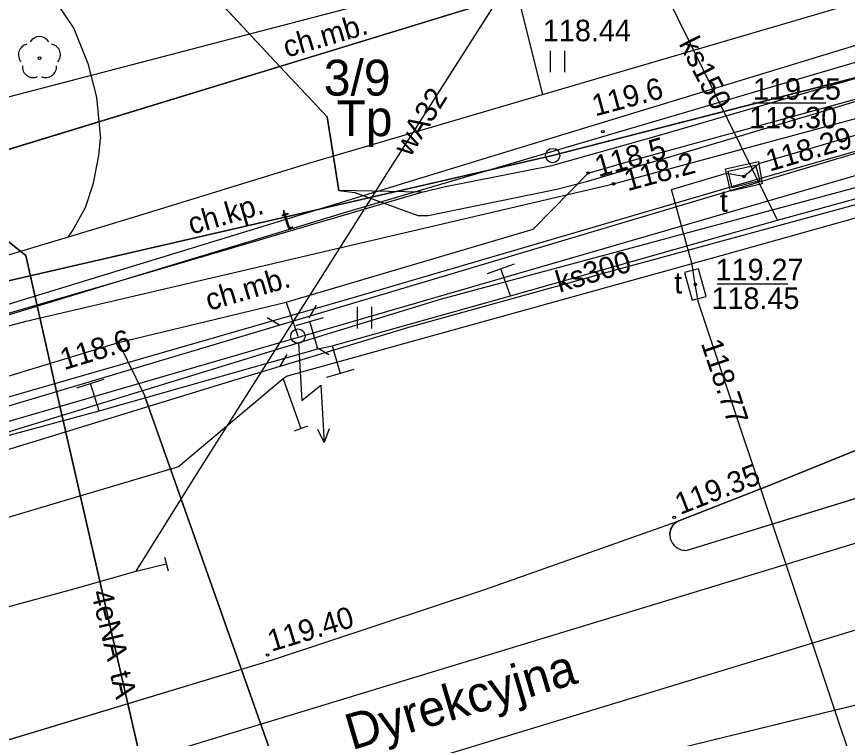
# Model space of a CAD drawing. Extents: x 6432121 to 6432331, y 5662538 to 5662686.
# Drawn here: x 6432164.71 to 6432193.67, y 5662644.43 to 5662669.6 of the extents above; entities that cross this region are included whole.
import ezdxf

# ---------------------------------------------------------------- set-up
doc = ezdxf.new("R2010")
doc.units = 0
for name, color, linetype in [('Warstwa 1', 7, 'Continuous'), ('Warstwa 10', 7, 'Continuous'), ('Warstwa 11', 7, 'Continuous'), ('Warstwa 12', 7, 'Continuous'), ('Warstwa 13', 7, 'Continuous'), ('Warstwa 14', 7, 'Continuous'), ('Warstwa 15', 7, 'Continuous'), ('Warstwa 19', 7, 'Continuous'), ('Warstwa 2', 7, 'Continuous'), ('Warstwa 20', 7, 'Continuous'), ('Warstwa 25', 7, 'Continuous'), ('Warstwa 37', 7, 'Continuous'), ('Warstwa 4', 7, 'Continuous'), ('Warstwa 40', 7, 'Continuous'), ('Warstwa 5', 7, 'Continuous'), ('Warstwa 6', 7, 'Continuous'), ('Warstwa 8', 7, 'Continuous'), ('Warstwa 9', 7, 'Continuous')]:
    doc.layers.add(name, color=color, linetype=linetype)

msp = doc.modelspace()

# ---------------------------------------------------------------- linework, layer by layer
at = {"layer": 'Warstwa 1'}
for p, q in [((6432136.78, 5662656.51), (6432207.04, 5662678.03)), ((6432136.78, 5662656.51), (6432207.04, 5662678.03)), ((6432183.398, 5662664.76), (6432232.544, 5662677.413)), ((6432183.398, 5662664.76), (6432232.544, 5662677.413)), ((6432164.325, 5662660.371), (6432183.398, 5662664.76)), ((6432164.325, 5662660.371), (6432183.398, 5662664.76))]:
    msp.add_line(p, q, dxfattribs=at)
at = {"layer": 'Warstwa 10'}
for points in [[(6432178.835, 5662663.483), (6432175.942, 5662663.535), (6432175.535, 5662666.115), (6432173.894, 5662667.86), (6432171.424, 5662670.517), (6432168.955, 5662673.173), (6432167.819, 5662674.322), (6432163.861, 5662678.574), (6432161.552, 5662681.053)], [(6432178.835, 5662663.483), (6432179.667, 5662663.685), (6432183.376, 5662664.411), (6432187.121, 5662665.475), (6432194.656, 5662667.652), (6432202.136, 5662669.801), (6432216.655, 5662673.667), (6432220.668, 5662674.754), (6432223.415, 5662675.469), (6432239.794, 5662679.846), (6432240.486, 5662681.053)], [(6432125.976, 5662657.54), (6432137.66, 5662651.5), (6432142.32, 5662652.91), (6432165.05, 5662658.98), (6432185.52, 5662663.77), (6432211.24, 5662670.73), (6432230.88, 5662676.21), (6432235.66, 5662674.65)], [(6432131.308, 5662649.588), (6432139.85, 5662652.075), (6432150.053, 5662655.09), (6432168.31, 5662660.386), (6432178.835, 5662663.483)]]:
    msp.add_lwpolyline(points, dxfattribs=at)
msp.add_circle((6432183.398, 5662664.76), 0.25, dxfattribs=at)
at = {"layer": 'Warstwa 11'}
msp.add_lwpolyline([(6432189.42, 5662664.3), (6432190.58, 5662664.55), (6432190.7, 5662663.77), (6432189.6, 5662663.52)], close=True, dxfattribs=at)
msp.add_circle((6432165.509, 5662668.157), 0.05, dxfattribs=at)
for centre, start, end in [((6432165.509, 5662668.532), 30.1471, 149.8529), ((6432165.152, 5662668.273), 102.1471, 221.8529), ((6432165.866, 5662668.273), 318.1471, 77.8529), ((6432165.289, 5662667.854), 174.1471, 293.8529), ((6432165.729, 5662667.854), 246.1471, 5.8529)]:
    msp.add_arc(centre, 0.375, start, end, dxfattribs=at)
at = {"layer": 'Warstwa 12'}
for points in [[(6432210.47, 5662681.053), (6432205.055, 5662673.029), (6432204.2, 5662671.738), (6432181.234, 5662664.72), (6432157.763, 5662657.531), (6432142.635, 5662652.934), (6432138.113, 5662652.263), (6432131.596, 5662652.74), (6432125.976, 5662654.881)], [(6432252.82, 5662681.053), (6432221.047, 5662671.933), (6432138.764, 5662648.032), (6432132.495, 5662646.498), (6432126.708, 5662647.568), (6432125.976, 5662647.734)], [(6432236.687, 5662681.053), (6432236.179, 5662680.268), (6432235.997, 5662679.964), (6432233.762, 5662674.712), (6432226.676, 5662672.867), (6432218.17, 5662670.615), (6432210.443, 5662668.5), (6432204.363, 5662665.144), (6432201.056, 5662664.395), (6432197.485, 5662663.542), (6432196.233, 5662663.213), (6432189.469, 5662661.315), (6432178.042, 5662658.146), (6432174.146, 5662657.07), (6432174.002, 5662656.976), (6432170.36, 5662653.903), (6432162.21, 5662651.482), (6432158.665, 5662650.451), (6432153.815, 5662649.037)], [(6432161.551, 5662681.053), (6432167.819, 5662674.322), (6432168.955, 5662673.173), (6432173.894, 5662667.86), (6432175.535, 5662666.115), (6432175.942, 5662663.535), (6432176.507, 5662663.465), (6432178.7, 5662662.668), (6432179.059, 5662662.663), (6432183.548, 5662663.582), (6432184.625, 5662663.866), (6432192.37, 5662666.167), (6432200.892, 5662668.754), (6432210.964, 5662671.473), (6432222.171, 5662674.51), (6432232.177, 5662677.188), (6432233.223, 5662677.473), (6432238.797, 5662677.192), (6432240.154, 5662672.977), (6432241.644, 5662668.194), (6432242.191, 5662665.717), (6432243.645, 5662658.765)], [(6432248.82, 5662629.93), (6432248.54, 5662629.72), (6432247.48, 5662630.2), (6432247.186, 5662630.33), (6432247.012, 5662630.407), (6432246.73, 5662630.84), (6432246.374, 5662630.582), (6432219.55, 5662620.66), (6432213.49, 5662610.33), (6432213.18, 5662609.798), (6432212.84, 5662609.97), (6432201.94, 5662619.39), (6432188.48, 5662659.63), (6432188.372, 5662660.264), (6432188.26, 5662660.96), (6432187.54, 5662663.58), (6432189.456, 5662664.144), (6432190.073, 5662664.038), (6432190.591, 5662664.478), (6432199.77, 5662667.18), (6432202.78, 5662668.86), (6432236.07, 5662677.73), (6432238.751, 5662681.053)], [(6432126.82, 5662648.145), (6432127.178, 5662648.008), (6432131.097, 5662647.505), (6432133.122, 5662647.201), (6432135.028, 5662647.845), (6432148.121, 5662651.554), (6432159.913, 5662655.046), (6432176.332, 5662659.768), (6432190.085, 5662663.807), (6432202.171, 5662667.26), (6432216.316, 5662671.31), (6432225.518, 5662674.016), (6432231.508, 5662675.69), (6432243.068, 5662679.006)], [(6432129.02, 5662644.49), (6432128.8, 5662645.29), (6432133.76, 5662648.23), (6432151.52, 5662653.14), (6432168.26, 5662658.24), (6432174.11, 5662659.65), (6432182.72, 5662662.19), (6432184.64, 5662664.15), (6432186.13, 5662664.58), (6432196.49, 5662667.42), (6432210.64, 5662671.11), (6432218.98, 5662673.5), (6432219.48, 5662674.07), (6432230.96, 5662676.8), (6432232.45, 5662677.97)], [(6432191.24, 5662662.505), (6432187.764, 5662669.553), (6432185.483, 5662674.172)], [(6432168.881, 5662650.259), (6432171.042, 5662653.726), (6432174.453, 5662659.119), (6432177.758, 5662664.34), (6432182.508, 5662671.81), (6432183.638, 5662673.65)], [(6432183.557, 5662671.545), (6432183.032, 5662671.665), (6432164.195, 5662666.743), (6432152.012, 5662663.254), (6432148.033, 5662662.16), (6432146.555, 5662661.756), (6432145.118, 5662661.304), (6432143.977, 5662660.583), (6432141.306, 5662658.483), (6432136.493, 5662654.9), (6432135.237, 5662654.58)], [(6432125.976, 5662645.74), (6432131.623, 5662647.083), (6432138.492, 5662648.808), (6432146.028, 5662650.541), (6432153.864, 5662652.39), (6432160.763, 5662654.062), (6432162.516, 5662654.48), (6432167.591, 5662655.857), (6432175.21, 5662658.015), (6432175.71, 5662658.12), (6432181.929, 5662659.868), (6432191.24, 5662662.505), (6432195.372, 5662663.644), (6432202.44, 5662665.619), (6432204.153, 5662666.037), (6432209.479, 5662667.515)], [(6432174.2, 5662621.336), (6432172.215, 5662629.789), (6432170.198, 5662638.637), (6432167.998, 5662648.227), (6432166.026, 5662656.887), (6432165.031, 5662661.271), (6432163.647, 5662662.364), (6432151.934, 5662659.962), (6432148.12, 5662659.18), (6432145.67, 5662658.69), (6432137.503, 5662657.111), (6432126.885, 5662655.041), (6432125.976, 5662654.773)], [(6432151.934, 5662659.962), (6432163.647, 5662662.364), (6432165.031, 5662661.271), (6432166.026, 5662656.887), (6432167.998, 5662648.227), (6432170.198, 5662638.637), (6432172.215, 5662629.789), (6432174.2, 5662621.336), (6432174.764, 5662618.709), (6432176.004, 5662617.499), (6432181.388, 5662615.664), (6432187.493, 5662613.63), (6432194.563, 5662611.29), (6432209.024, 5662605.561), (6432218.668, 5662601.72), (6432230.17, 5662597.186), (6432236.4, 5662594.702), (6432238.551, 5662593.742), (6432242.89, 5662591.993), (6432244.915, 5662591.158), (6432249.823, 5662589.199), (6432255.518, 5662586.99), (6432264.175, 5662583.483)], [(6432174.11, 5662659.65), (6432174.52, 5662658.46)], [(6432168.26, 5662658.24), (6432169.17, 5662656.39), (6432177.96, 5662631.55), (6432178.61, 5662630.62), (6432179.12, 5662629.68), (6432178.74, 5662628.37)], [(6432174.002, 5662656.976), (6432174.624, 5662655.236)], [(6432129.02, 5662639.4), (6432133.974, 5662640.752), (6432144.983, 5662643.78), (6432154.924, 5662646.445), (6432166.756, 5662649.659), (6432168.881, 5662650.259)], [(6432168.881, 5662650.259), (6432169.929, 5662650.514)]]:
    msp.add_lwpolyline(points, dxfattribs=at)
at = {"layer": 'Warstwa 13'}
msp.add_circle((6432185.148, 5662665.593), 0.045, dxfattribs=at)
at = {"layer": 'Warstwa 14'}
for p, q in [((6432192.924, 5662666.587), (6432190.373, 5662666.587)), ((6432189.129, 5662660.284), (6432191.592, 5662660.284))]:
    msp.add_line(p, q, dxfattribs=at)
for centre in [(6432184.64, 5662664.15), (6432190.062, 5662664.032), (6432190.063, 5662664.033), (6432185.52, 5662663.77), (6432188.372, 5662660.264), (6432188.372, 5662660.264), (6432188.372, 5662660.264), (6432168.26, 5662658.24)]:
    msp.add_circle(centre, 0.045, dxfattribs=at)
at = {"layer": 'Warstwa 19'}
for p, q in [((6432181.126, 5662660.646), (6432182.07, 5662660.977)), ((6432181.929, 5662659.868), (6432181.598, 5662660.812)), ((6432174.449, 5662658.835), (6432175.409, 5662659.115)), ((6432175.21, 5662658.015), (6432174.929, 5662658.975)), ((6432175.71, 5662658.12), (6432175.994, 5662657.161)), ((6432176.473, 5662657.303), (6432175.515, 5662657.019)), ((6432166.811, 5662656.658), (6432167.764, 5662656.962)), ((6432167.591, 5662655.857), (6432167.287, 5662656.81))]:
    msp.add_line(p, q, dxfattribs=at)
at = {"layer": 'Warstwa 2'}
msp.add_lwpolyline([(6432204.57, 5662666.49), (6432179.48, 5662659.74), (6432149.1, 5662650.42)], dxfattribs=at)
msp.add_circle((6432174.52, 5662658.46), 0.25, dxfattribs=at)
at = {"layer": 'Warstwa 20'}
for p, q in [((6432174.859, 5662655.32), (6432174.389, 5662655.152)), ((6432169.867, 5662650.756), (6432169.991, 5662650.272))]:
    msp.add_line(p, q, dxfattribs=at)
at = {"layer": 'Warstwa 25'}
for centre in [(6432187.634, 5662652.141), (6432173.462, 5662647.34)]:
    msp.add_circle(centre, 0.045, dxfattribs=at)
at = {"layer": 'Warstwa 37'}
for points in [[(6432137.1, 5662633.64), (6432140.03, 5662634.72), (6432142.7, 5662635.61), (6432144.67, 5662636.22), (6432147.43, 5662637.07), (6432172.26, 5662644.64), (6432209.53, 5662655.98), (6432214.43, 5662657.47)], [(6432138.97, 5662631.22), (6432139.487, 5662631.415), (6432140.004, 5662631.607), (6432140.523, 5662631.795), (6432141.043, 5662631.981), (6432141.565, 5662632.163), (6432142.087, 5662632.342), (6432142.61, 5662632.518), (6432143.135, 5662632.69), (6432143.66, 5662632.86), (6432144.181, 5662633.026), (6432144.702, 5662633.191), (6432145.223, 5662633.355), (6432145.745, 5662633.517), (6432146.267, 5662633.678), (6432146.79, 5662633.838), (6432147.313, 5662633.997), (6432147.836, 5662634.154), (6432148.36, 5662634.31), (6432173.01, 5662641.84), (6432210.31, 5662653.19)]]:
    msp.add_lwpolyline(points, dxfattribs=at)
at = {"layer": 'Warstwa 4'}
for points in [[(6432189.52, 5662664.21), (6432190.47, 5662664.42), (6432190.62, 5662663.88), (6432189.66, 5662663.63)], [(6432188.747, 5662659.849), (6432188.479, 5662660.813), (6432187.997, 5662660.679), (6432188.265, 5662659.715)]]:
    msp.add_lwpolyline(points, close=True, dxfattribs=at)
for points in [[(6432174.906, 5662659.103), (6432175.163, 5662659.532)], [(6432173.877, 5662658.846), (6432173.448, 5662659.103)], [(6432175.163, 5662658.074), (6432175.592, 5662657.817)], [(6432174.134, 5662657.817), (6432173.877, 5662657.388)]]:
    msp.add_lwpolyline(points, dxfattribs=at)
msp.add_circle((6432174.52, 5662658.46), 0.25, dxfattribs=at)
at = {"layer": 'Warstwa 40'}
for points in [[(6432174.535, 5662658.21), (6432174.651, 5662656.214), (6432175.321, 5662656.754), (6432175.437, 5662654.757)], [(6432175.606, 5662655.228), (6432175.437, 5662654.757), (6432175.215, 5662655.205)]]:
    msp.add_lwpolyline(points, dxfattribs=at)
msp.add_circle((6432174.52, 5662658.46), 0.25, dxfattribs=at)
at = {"layer": 'Warstwa 5'}
for p, q in [((6432181.767, 5662671.976), (6432183.048, 5662666.886)), ((6432183.048, 5662666.886), (6432197.24, 5662671.06)), ((6432165.991, 5662670.272), (6432166.712, 5662669.195)), ((6432166.712, 5662669.195), (6432167.191, 5662667.966)), ((6432183.325, 5662667.665), (6432183.325, 5662668.415)), ((6432183.825, 5662667.665), (6432183.825, 5662668.415)), ((6432127.12, 5662644.89), (6432204.32, 5662667.93)), ((6432167.191, 5662667.966), (6432167.494, 5662666.8)), ((6432167.494, 5662666.8), (6432167.552, 5662666.193)), ((6432167.552, 5662666.193), (6432167.641, 5662665.35)), ((6432167.579, 5662664.765), (6432167.641, 5662665.35)), ((6432167.392, 5662663.801), (6432167.579, 5662664.765)), ((6432185.89, 5662660.86), (6432198.79, 5662664.37)), ((6432167.119, 5662662.942), (6432167.392, 5662663.801)), ((6432166.659, 5662662.135), (6432167.119, 5662662.942)), ((6432166.52, 5662661.926), (6432166.659, 5662662.135)), ((6432134.72, 5662652.29), (6432166.52, 5662661.926)), ((6432178.39, 5662658.77), (6432185.89, 5662660.86)), ((6432176.597, 5662658.729), (6432176.597, 5662659.479)), ((6432177.097, 5662658.729), (6432177.097, 5662659.479)), ((6432171.72, 5662656.75), (6432178.39, 5662658.77)), ((6432164.06, 5662654.4), (6432171.72, 5662656.75))]:
    msp.add_line(p, q, dxfattribs=at)
at = {"layer": 'Warstwa 6'}
for points in [[(6432139.86, 5662681.053), (6432132.84, 5662660.45), (6432136.78, 5662656.51), (6432207.04, 5662678.03), (6432217.416, 5662681.053)], [(6432217.416, 5662681.053), (6432207.04, 5662678.03), (6432136.78, 5662656.51), (6432134.43, 5662655.74), (6432136.954, 5662653.004), (6432164.325, 5662660.371), (6432183.398, 5662664.76), (6432232.544, 5662677.413), (6432235.366, 5662681.053)], [(6432164.06, 5662654.4), (6432171.72, 5662656.75), (6432178.39, 5662658.77), (6432185.89, 5662660.86), (6432198.79, 5662664.37), (6432204.85, 5662665.99), (6432210.65, 5662667.56), (6432213.18, 5662668.19), (6432238.51, 5662675.09), (6432238.854, 5662675.652), (6432239.185, 5662676.222), (6432239.503, 5662676.799), (6432239.808, 5662677.384), (6432240.099, 5662677.975), (6432240.377, 5662678.572), (6432240.642, 5662679.176), (6432240.893, 5662679.785), (6432241.13, 5662680.4), (6432241.403, 5662681.053)], [(6432187.74, 5662652), (6432187.693, 5662651.967), (6432187.65, 5662651.929), (6432187.612, 5662651.887), (6432187.577, 5662651.842), (6432187.548, 5662651.793), (6432187.524, 5662651.741), (6432187.506, 5662651.687), (6432187.493, 5662651.631), (6432187.486, 5662651.574), (6432187.485, 5662651.517), (6432187.491, 5662651.46), (6432187.501, 5662651.404), (6432187.518, 5662651.349), (6432187.541, 5662651.297), (6432187.568, 5662651.247), (6432187.601, 5662651.2), (6432187.639, 5662651.157), (6432187.68, 5662651.118), (6432187.726, 5662651.084), (6432187.775, 5662651.054), (6432187.827, 5662651.03), (6432187.881, 5662651.011), (6432187.936, 5662650.998), (6432187.993, 5662650.991), (6432188.05, 5662650.99), (6432208.05, 5662657.14)], [(6432194.02, 5662654.5), (6432190.89, 5662653.23), (6432187.74, 5662652)], [(6432139.59, 5662636.82), (6432161.83, 5662643.6), (6432173.63, 5662647.17), (6432181.03, 5662649.63), (6432187.74, 5662652)], [(6432164.1, 5662636.95), (6432182.55, 5662642.59), (6432187.28, 5662643.96), (6432195.36, 5662645.94)]]:
    msp.add_lwpolyline(points, dxfattribs=at)
msp.add_lwpolyline([(6432234.842, 5662644.244), (6432245.39, 5662639.916), (6432244.087, 5662648.722), (6432241.262, 5662679.658), (6432232.544, 5662677.413), (6432183.398, 5662664.76), (6432164.325, 5662660.371), (6432136.954, 5662653.004), (6432141.907, 5662600.47), (6432147.05, 5662605.45), (6432164.332, 5662622.19), (6432166.394, 5662623.975)], close=True, dxfattribs=at)
at = {"layer": 'Warstwa 8'}
for p, q in [((6432185.89, 5662660.86), (6432198.79, 5662664.37)), ((6432178.39, 5662658.77), (6432185.89, 5662660.86)), ((6432171.72, 5662656.75), (6432178.39, 5662658.77)), ((6432188.05, 5662650.99), (6432208.05, 5662657.14)), ((6432164.06, 5662654.4), (6432171.72, 5662656.75)), ((6432190.89, 5662653.23), (6432194.02, 5662654.5)), ((6432187.74, 5662652), (6432190.89, 5662653.23)), ((6432181.03, 5662649.63), (6432187.74, 5662652)), ((6432181.03, 5662649.63), (6432187.74, 5662652)), ((6432187.693, 5662651.967), (6432187.74, 5662652)), ((6432187.506, 5662651.687), (6432187.524, 5662651.741)), ((6432187.524, 5662651.741), (6432187.548, 5662651.793)), ((6432187.548, 5662651.793), (6432187.577, 5662651.842)), ((6432187.577, 5662651.842), (6432187.612, 5662651.887)), ((6432187.612, 5662651.887), (6432187.65, 5662651.929)), ((6432187.65, 5662651.929), (6432187.693, 5662651.967)), ((6432187.485, 5662651.517), (6432187.486, 5662651.574)), ((6432187.485, 5662651.517), (6432187.491, 5662651.46)), ((6432187.486, 5662651.574), (6432187.493, 5662651.631)), ((6432187.491, 5662651.46), (6432187.501, 5662651.404)), ((6432187.493, 5662651.631), (6432187.506, 5662651.687)), ((6432187.501, 5662651.404), (6432187.518, 5662651.349)), ((6432187.518, 5662651.349), (6432187.541, 5662651.297)), ((6432187.541, 5662651.297), (6432187.568, 5662651.247)), ((6432187.568, 5662651.247), (6432187.601, 5662651.2)), ((6432187.601, 5662651.2), (6432187.639, 5662651.157)), ((6432187.639, 5662651.157), (6432187.68, 5662651.118)), ((6432187.68, 5662651.118), (6432187.726, 5662651.084)), ((6432187.726, 5662651.084), (6432187.775, 5662651.054)), ((6432187.775, 5662651.054), (6432187.827, 5662651.03)), ((6432187.827, 5662651.03), (6432187.881, 5662651.011)), ((6432187.881, 5662651.011), (6432187.936, 5662650.998)), ((6432187.936, 5662650.998), (6432187.993, 5662650.991)), ((6432187.993, 5662650.991), (6432188.05, 5662650.99)), ((6432173.63, 5662647.17), (6432181.03, 5662649.63)), ((6432173.63, 5662647.17), (6432181.03, 5662649.63)), ((6432161.83, 5662643.6), (6432173.63, 5662647.17)), ((6432161.83, 5662643.6), (6432173.63, 5662647.17)), ((6432187.28, 5662643.96), (6432195.36, 5662645.94)), ((6432187.28, 5662643.96), (6432195.36, 5662645.94))]:
    msp.add_line(p, q, dxfattribs=at)
msp.add_lwpolyline([(6432177.96, 5662631.55), (6432169.17, 5662656.39)], dxfattribs=at)
at = {"layer": 'Warstwa 9'}
for p, q in [((6432181.767, 5662671.976), (6432183.048, 5662666.886)), ((6432183.048, 5662666.886), (6432197.24, 5662671.06)), ((6432165.991, 5662670.272), (6432166.712, 5662669.195)), ((6432176.23, 5662662.8), (6432198.62, 5662669.39)), ((6432176.23, 5662662.8), (6432198.62, 5662669.39)), ((6432166.712, 5662669.195), (6432167.191, 5662667.966)), ((6432127.12, 5662644.89), (6432204.32, 5662667.93)), ((6432167.191, 5662667.966), (6432167.494, 5662666.8)), ((6432167.494, 5662666.8), (6432167.552, 5662666.193)), ((6432174.9, 5662664.49), (6432183.048, 5662666.886)), ((6432174.9, 5662664.49), (6432183.048, 5662666.886)), ((6432167.552, 5662666.193), (6432167.641, 5662665.35)), ((6432167.579, 5662664.765), (6432167.641, 5662665.35)), ((6432167.392, 5662663.801), (6432167.579, 5662664.765)), ((6432168.94, 5662662.66), (6432174.9, 5662664.49)), ((6432168.94, 5662662.66), (6432174.9, 5662664.49)), ((6432167.119, 5662662.942), (6432167.392, 5662663.801)), ((6432166.659, 5662662.135), (6432167.119, 5662662.942)), ((6432169.53, 5662660.76), (6432176.23, 5662662.8)), ((6432169.53, 5662660.76), (6432176.23, 5662662.8)), ((6432166.52, 5662661.926), (6432168.94, 5662662.66)), ((6432166.52, 5662661.926), (6432168.94, 5662662.66)), ((6432166.52, 5662661.926), (6432166.659, 5662662.135)), ((6432134.72, 5662652.29), (6432166.52, 5662661.926)), ((6432138.22, 5662651.24), (6432169.53, 5662660.76)), ((6432138.22, 5662651.24), (6432169.53, 5662660.76)), ((6432188.05, 5662650.99), (6432208.05, 5662657.14)), ((6432190.89, 5662653.23), (6432194.02, 5662654.5)), ((6432187.74, 5662652), (6432190.89, 5662653.23)), ((6432187.693, 5662651.967), (6432187.74, 5662652)), ((6432187.506, 5662651.687), (6432187.524, 5662651.741)), ((6432187.524, 5662651.741), (6432187.548, 5662651.793)), ((6432187.548, 5662651.793), (6432187.577, 5662651.842)), ((6432187.577, 5662651.842), (6432187.612, 5662651.887)), ((6432187.612, 5662651.887), (6432187.65, 5662651.929)), ((6432187.65, 5662651.929), (6432187.693, 5662651.967)), ((6432187.485, 5662651.517), (6432187.486, 5662651.574)), ((6432187.485, 5662651.517), (6432187.491, 5662651.46)), ((6432187.486, 5662651.574), (6432187.493, 5662651.631)), ((6432187.491, 5662651.46), (6432187.501, 5662651.404)), ((6432187.493, 5662651.631), (6432187.506, 5662651.687)), ((6432187.501, 5662651.404), (6432187.518, 5662651.349)), ((6432187.518, 5662651.349), (6432187.541, 5662651.297)), ((6432187.541, 5662651.297), (6432187.568, 5662651.247)), ((6432187.568, 5662651.247), (6432187.601, 5662651.2)), ((6432187.601, 5662651.2), (6432187.639, 5662651.157)), ((6432187.639, 5662651.157), (6432187.68, 5662651.118)), ((6432187.68, 5662651.118), (6432187.726, 5662651.084)), ((6432187.726, 5662651.084), (6432187.775, 5662651.054)), ((6432187.775, 5662651.054), (6432187.827, 5662651.03)), ((6432187.827, 5662651.03), (6432187.881, 5662651.011)), ((6432187.881, 5662651.011), (6432187.936, 5662650.998)), ((6432187.936, 5662650.998), (6432187.993, 5662650.991)), ((6432187.993, 5662650.991), (6432188.05, 5662650.99))]:
    msp.add_line(p, q, dxfattribs=at)

# ---------------------------------------------------------------- texts
at = {"layer": 'Warstwa 13'}
for s, rotation, p in [('ks150', 296.9755, (6432187.783, 5662668.664)), ('119.6', 15.1318, (6432184.886, 5662666.121)), ('wA32', 58.2412, (6432178.436, 5662664.679)), ('t', 17.7273, (6432174.106, 5662662.143)), ('ks300', 16.5126, (6432183.634, 5662659.974)), ('4eNA', 283.5167, (6432167.303, 5662649.527)), ('tA', 283.6141, (6432167.962, 5662646.682))]:
    msp.add_text(s, height=0.75, rotation=rotation, dxfattribs=at).set_placement(p)
at = {"layer": 'Warstwa 14'}
for s, p in [('118.44', (6432183.059, 5662668.746)), ('118.30', (6432190.248, 5662665.708)), ('118.45', (6432188.935, 5662659.409))]:
    msp.add_text(s, height=0.75, dxfattribs=at).set_placement(p)
for s, height, rotation, p in [('118.29', 0.75, 16.4038, (6432190.961, 5662664.196)), ('118.5', 0.75, 16.1001, (6432184.999, 5662664.002)), ('118.2', 0.75, 15.1433, (6432186.009, 5662663.514)), ('118.6', 0.75, 16.9424, (6432166.365, 5662657.27)), ('118.77', 0.75, 288.4957, (6432188.558, 5662658.216)), ('Dyrekcyjna', 1.25, 16.5356, (6432176.4, 5662644.018))]:
    msp.add_text(s, height=height, rotation=rotation, dxfattribs=at).set_placement(p)
at = {"layer": 'Warstwa 15'}
for s, height, p in [('3/9', 1.25, (6432175.423, 5662666.85)), ('119.25', 0.75, (6432190.382, 5662666.708)), ('119.27', 0.75, (6432189.078, 5662660.409))]:
    msp.add_text(s, height=height, dxfattribs=at).set_placement(p)
at = {"layer": 'Warstwa 2'}
msp.add_text('Tp', height=1.25, dxfattribs=at).set_placement((6432175.866, 5662665.436))
at = {"layer": 'Warstwa 25'}
for s, rotation, p in [('119.35', 21.3312, (6432187.845, 5662652.223)), ('119.40', 16.8335, (6432173.596, 5662647.451))]:
    msp.add_text(s, height=0.75, rotation=rotation, dxfattribs=at).set_placement(p)
at = {"layer": 'Warstwa 5'}
for p in [(6432189.226, 5662662.8), (6432187.638, 5662659.951)]:
    msp.add_text('t', height=0.75, dxfattribs=at).set_placement(p)
at = {"layer": 'Warstwa 9'}
for s, rotation, p in [('ch.mb.', 16.3866, (6432174.131, 5662668.168)), ('ch.kp.', 16.3866, (6432170.816, 5662661.994)), ('ch.mb.', 16.3981, (6432171.426, 5662659.339))]:
    msp.add_text(s, height=0.75, rotation=rotation, dxfattribs=at).set_placement(p)

doc.saveas('drawing.dxf')
